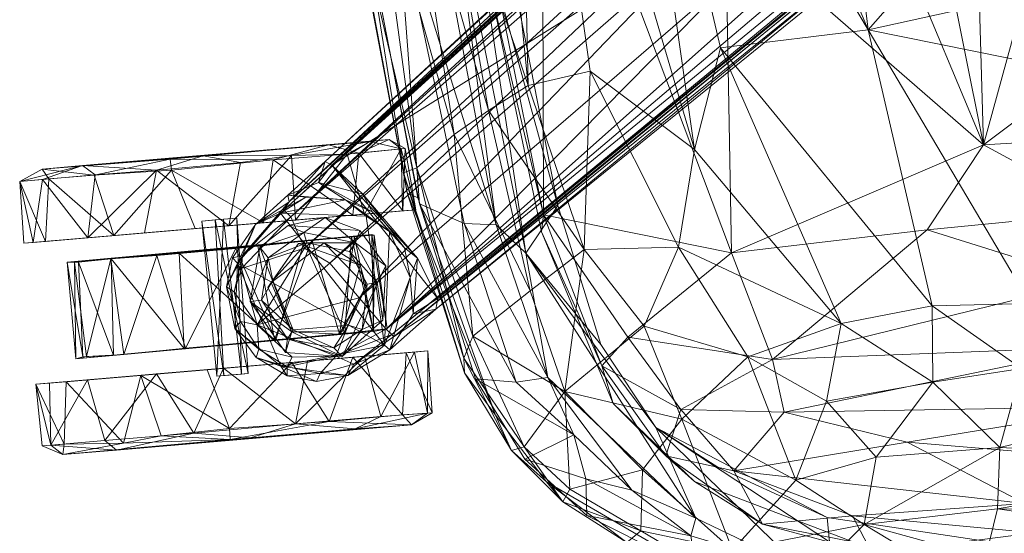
# Model space of a CAD drawing. Header units: inches. Extents: x 66 to 744, y -89 to 88.
# Tile 744 of 1056: x 577.83 to 583.69, y -46.29 to -43.24. Entities that reach past the tile are written whole.
import ezdxf

# ---------------------------------------------------------------- set-up
doc = ezdxf.new("R2010")
doc.units = ezdxf.units.IN
doc.header["$MEASUREMENT"] = 0
for name, color, linetype, true_color in [('CET color Black', 7, 'Continuous', 0x010101), ('CET color Grey2', 7, 'Continuous', 0x060606), ('CET color Grey59', 7, 'Continuous', 0x959796)]:
    doc.layers.add(name, color=color, linetype=linetype, true_color=true_color)
doc.layers.add('CET Default', color=7, linetype='Continuous')

# ---------------------------------------------------------------- blocks, each defined once
blk = doc.blocks.new('*C197')
at = {"layer": 'CET color Black', "linetype": 'Continuous', "lineweight": 0}
mesh = blk.add_polyface(dxfattribs=at)
corners = [(0, 16.6404, 17.1618), (1.463, 9.5211, 17.5684), (0, 9.5134, 17.5584), (2.9201, 16.6409, 17.2034), (2.9214, 8.1911, 17.6706), (4.3812, 8.2081, 17.7214), (6.2672, 16.4021, 17.3468), (6.2517, 8.3402, 17.7946), (7.478, 8.9274, 17.82), (7.818, 15.4632, 17.467), (7.9136, 9.1477, 17.8089), (8.317, 13.7962, 17.6229), (8.6512, 14.8686, 17.7343), (9.1302, 11.9163, 18.0729), (8.7426, 12.92, 17.8068), (8.989, 14.8519, 17.9578), (9.4242, 12.8738, 18.3179), (8.3448, 9.3862, 17.8513), (8.767, 10.9407, 17.902), (1.461, 8.1507, 17.6375), (-0.6147, 8.1456, 17.6306), (9.0389, 7.1859, 18.242), (1.4604, 6.5932, 17.6287), (0, 6.5767, 17.6132), (3.298, 6.7105, 17.6907), (6.1556, 6.9432, 17.8396), (7.4158, 6.4783, 17.9509), (7.8774, 7.1824, 17.8932), (8.2774, 7.0476, 17.9511), (8.6732, 7.0725, 18.0646), (7.891, 6.1004, 17.9923)]
mesh.append_faces([[corners[k] for k in face] for face in [(0, 1, 2, 0), (1, 3, 4, 1), (3, 5, 4, 3), (5, 6, 7, 5), (6, 8, 7, 6), (9, 10, 8, 9), (9, 11, 10, 9), (12, 13, 14, 12), (15, 16, 13, 15), (10, 11, 17, 10), (11, 14, 18, 11), (11, 18, 17, 11), (14, 13, 18, 14), (2, 1, 19, 2), (2, 19, 20, 2), (1, 4, 19, 1), (18, 13, 21, 18), (20, 19, 22, 20), (20, 22, 23, 20), (19, 4, 24, 19), (19, 24, 22, 19), (4, 5, 24, 4), (5, 7, 25, 5), (5, 25, 24, 5), (7, 8, 26, 7), (7, 26, 25, 7), (8, 10, 27, 8), (8, 27, 26, 8), (10, 17, 28, 10), (10, 28, 27, 10), (17, 18, 29, 17), (17, 29, 28, 17), (18, 21, 29, 18), (24, 25, 26, 24), (27, 28, 30, 27)]])
mesh = blk.add_polyface(dxfattribs=at)
corners = [(-10.357, 15.8979, 25.7694), (-10.6125, 15.7514, 25.4937), (-10.4167, 16.1085, 25.7666), (-10.7545, 15.9935, 25.5126), (-10.5479, 16.2412, 25.7504), (-10.4578, 8.1618, 26.2006), (-10.921, 7.8885, 26.182), (-10.3615, 8.5397, 26.1567), (-10.2828, 9.0644, 26.1646), (-10.6541, 9.0257, 26.114), (-10.5702, 9.8602, 26.0838), (-10.2389, 11.5441, 26.0177), (-10.4836, 10.9572, 26.0252), (-10.6593, 10.4224, 26.0226), (-10.2155, 11.6321, 26.0446), (-10.4692, 12.2097, 25.9145), (-10.3497, 12.2167, 25.9551), (-10.7188, 10.9273, 25.9261), (-10.5206, 13.106, 25.7021), (-10.4619, 13.6518, 25.725), (-10.2323, 13.8656, 25.9158), (-10.3825, 14.8969, 25.7388), (-10.4191, 14.2449, 25.7257), (-10.5748, 14.2107, 25.2585), (-10.5929, 13.6191, 25.2618), (-10.5178, 14.877, 25.5443), (-10.5995, 14.5919, 25.2511), (-10.2772, 15.0406, 25.8372), (-10.6209, 15.0208, 25.3204), (-10.5969, 16.2412, 25.9378), (-10.3991, 15.9585, 25.952), (-10.2843, 15.0052, 26.0152), (-10.2271, 13.5341, 25.9362), (-10.2245, 12.6328, 26.121), (-10.2191, 11.3612, 26.0576), (-10.2883, 9.0765, 26.2745), (10.2523, 10.5524, 26.0667), (10.2132, 12.0178, 26.0248), (10.2376, 13.3511, 25.9212), (10.2305, 13.7828, 25.921), (10.2235, 12.3745, 26.1321), (10.2188, 13.1645, 25.9595), (10.2167, 11.5321, 26.0495), (10.2884, 9.0749, 26.2745)]
mesh.append_faces([[corners[k] for k in face] for face in [(0, 1, 2, 0), (2, 3, 4, 2), (5, 6, 7, 5), (5, 7, 8, 5), (7, 9, 10, 7), (8, 7, 11, 8), (7, 10, 12, 7), (7, 12, 11, 7), (10, 13, 12, 10), (8, 11, 14, 8), (12, 13, 15, 12), (11, 12, 16, 11), (12, 15, 16, 12), (15, 17, 18, 15), (15, 18, 19, 15), (14, 11, 20, 14), (11, 16, 21, 11), (11, 21, 20, 11), (16, 15, 22, 16), (16, 22, 21, 16), (15, 19, 22, 15), (18, 23, 19, 18), (18, 24, 23, 18), (19, 25, 22, 19), (19, 23, 25, 19), (23, 26, 25, 23), (20, 21, 27, 20), (22, 25, 21, 22), (25, 26, 28, 25), (27, 21, 0, 27), (21, 25, 1, 21), (21, 1, 0, 21), (4, 29, 30, 4), (4, 30, 2, 4), (2, 30, 0, 2), (0, 30, 31, 0), (0, 31, 27, 0), (27, 31, 32, 27), (32, 31, 33, 32), (32, 33, 34, 32), (34, 33, 35, 34), (34, 35, 8, 34), (36, 37, 38, 36), (37, 39, 38, 37), (40, 41, 42, 40), (40, 42, 43, 40)]])
mesh = blk.add_polyface(dxfattribs=at)
corners = [(9.331, 14.3748, 18.2586), (9.7014, 12.8352, 18.6973), (9.4242, 12.8738, 18.3179), (9.5896, 14.366, 18.629), (9.9142, 12.8, 19.147), (9.7885, 14.3649, 19.0696), (10.0064, 12.7716, 19.4546), (9.1302, 11.9163, 18.0729), (9.4661, 11.2623, 18.3894), (9.7606, 11.2678, 18.7846), (9.9456, 11.1549, 19.1594), (10.0597, 10.7405, 19.5409), (9.7041, 8.3718, 18.808), (9.9857, 8.1837, 19.3651), (9.3563, 7.149, 18.4874), (9.0389, 7.1859, 18.242), (9.8599, 8.1499, 19.0794), (10.0206, 7.9943, 19.5715), (9.5637, 6.5415, 18.7631), (9.742, 6.5856, 19.0093), (9.8814, 6.451, 19.3047), (9.14, 5.8759, 18.4325), (9.8757, 14.3572, 19.3656), (9.9354, 12.7642, 19.5059), (9.9877, 11.1747, 19.5815), (9.9879, 9.5829, 19.6173), (9.9489, 7.9912, 19.6208), (9.8616, 6.3883, 19.5253)]
mesh.append_faces([[corners[k] for k in face] for face in [(0, 1, 2, 0), (3, 4, 1, 3), (5, 6, 4, 5), (7, 2, 8, 7), (2, 1, 9, 2), (2, 9, 8, 2), (1, 4, 10, 1), (1, 10, 9, 1), (4, 6, 11, 4), (4, 11, 10, 4), (8, 9, 12, 8), (10, 11, 13, 10), (7, 8, 14, 7), (7, 14, 15, 7), (8, 12, 14, 8), (12, 9, 16, 12), (9, 10, 16, 9), (10, 13, 16, 10), (13, 11, 17, 13), (14, 12, 18, 14), (12, 16, 19, 12), (12, 19, 18, 12), (16, 13, 20, 16), (16, 20, 19, 16), (13, 17, 20, 13), (15, 14, 21, 15), (14, 18, 21, 14), (22, 23, 6, 22), (6, 23, 24, 6), (6, 24, 11, 6), (11, 24, 25, 11), (11, 25, 26, 11), (11, 26, 17, 11), (17, 27, 20, 17), (17, 26, 27, 17)]])
mesh = blk.add_polyface(dxfattribs=at)
corners = [(0.5366, 11.2159, 4.0693), (2.2629, 8.9898, 3.7713), (2.298, 8.89, 3.7718), (0.3742, 11.3809, 4.0924), (7.2069, 2.6022, 2.8908), (0.5316, 11.129, 4.1161), (7.1814, 2.5634, 2.9435), (7.4036, 2.3304, 3.5453), (0.4599, 11.3565, 5.7389), (0.4515, 11.3853, 5.7962), (7.4486, 2.2938, 3.5873), (3.6675, 7.2452, 4.83), (0.488, 11.4308, 5.8681), (3.7521, 7.225, 4.8545), (3.2049, 8.1771, 5.1178), (0.7957, 11.57, 5.9675), (2.5828, 9.2601, 5.4111), (5.0617, 5.954, 4.5827), (1.1786, 11.6272, 5.9818), (2.9998, 8.9758, 5.3452), (3.0387, 9.2044, 5.3871), (5.984, 5.0042, 4.3351), (3.1578, 9.3251, 5.3825), (1.3675, 11.8263, 5.9857), (6.2112, 5.1743, 4.3239), (3.3093, 9.3948, 5.3451), (8.2066, 2.8424, 3.6419), (1.5745, 12.1689, 5.9313), (1.9955, 11.9032, 5.7589), (8.242, 2.8713, 3.5931), (1.8259, 12.2126, 5.7931), (1.7885, 12.3074, 5.7603), (8.255, 2.8803, 3.5342), (1.8896, 12.3134, 4.1269), (8.1139, 3.1465, 2.9232), (3.4966, 9.8545, 3.77)]
mesh.append_faces([[corners[k] for k in face] for face in [(0, 1, 2, 0), (0, 2, 3, 0), (1, 4, 2, 1), (3, 2, 5, 3), (2, 6, 5, 2), (5, 7, 8, 5), (8, 7, 9, 8), (9, 10, 11, 9), (9, 11, 12, 9), (12, 11, 13, 12), (12, 13, 14, 12), (12, 14, 15, 12), (15, 14, 16, 15), (14, 17, 16, 14), (15, 16, 18, 15), (16, 19, 18, 16), (16, 17, 19, 16), (18, 19, 20, 18), (19, 21, 20, 19), (18, 20, 22, 18), (18, 22, 23, 18), (20, 24, 22, 20), (23, 22, 25, 23), (22, 24, 25, 22), (25, 26, 27, 25), (27, 26, 28, 27), (28, 26, 29, 28), (28, 29, 30, 28), (30, 29, 31, 30), (31, 29, 32, 31), (31, 32, 33, 31), (33, 34, 35, 33), (0, 35, 1, 0), (1, 35, 4, 1)]])
mesh = blk.add_polyface(dxfattribs=at)
corners = [(7.2069, 2.6022, 2.8908), (7.1814, 2.5634, 2.9435), (2.298, 8.89, 3.7718), (0.5316, 11.129, 4.1161), (7.4036, 2.3304, 3.5453), (7.4486, 2.2938, 3.5873), (0.4515, 11.3853, 5.7962), (3.6675, 7.2452, 4.83), (7.493, 2.332, 3.6465), (3.7521, 7.225, 4.8545), (3.2049, 8.1771, 5.1178), (7.6854, 2.3971, 3.6889), (5.0617, 5.954, 4.5827), (5.984, 5.0042, 4.3351), (2.9998, 8.9758, 5.3452), (7.7864, 2.5414, 3.7258), (3.0387, 9.2044, 5.3871), (6.2112, 5.1743, 4.3239), (8.008, 2.6972, 3.7097), (3.3093, 9.3948, 5.3451), (8.2066, 2.8424, 3.6419), (8.255, 2.8803, 3.5342), (8.1139, 3.1465, 2.9232), (1.8896, 12.3134, 4.1269), (8.0512, 3.1641, 2.885), (3.4966, 9.8545, 3.77), (7.8016, 3.0639, 2.8644), (8.1299, 3.0102, 2.783), (7.913, 3.0097, 2.5977), (7.3949, 2.7709, 2.8652), (7.7342, 2.9913, 2.7543), (7.5047, 2.8177, 2.7411), (7.6292, 2.9107, 2.572), (8.3316, 2.8518, 2.5893), (7.5257, 2.7807, 2.5465), (8.3003, 2.8243, 2.5438)]
mesh.append_faces([[corners[k] for k in face] for face in [(0, 1, 2, 0), (3, 1, 4, 3), (4, 5, 6, 4), (7, 5, 8, 7), (7, 8, 9, 7), (9, 8, 10, 9), (10, 8, 11, 10), (10, 11, 12, 10), (12, 13, 14, 12), (12, 11, 15, 12), (12, 15, 13, 12), (16, 13, 17, 16), (13, 15, 18, 13), (13, 18, 17, 13), (19, 17, 20, 19), (17, 18, 20, 17), (21, 22, 23, 21), (22, 24, 25, 22), (0, 25, 24, 0), (0, 24, 26, 0), (26, 24, 27, 26), (26, 27, 28, 26), (29, 26, 30, 29), (29, 30, 31, 29), (26, 28, 30, 26), (31, 30, 32, 31), (30, 28, 32, 30), (28, 27, 33, 28), (21, 33, 22, 21), (24, 22, 27, 24), (27, 22, 33, 27), (34, 32, 35, 34), (32, 28, 35, 32), (35, 28, 33, 35)]])
mesh = blk.add_polyface(dxfattribs=at)
corners = [(7.4158, 6.4783, 17.9509), (7.8774, 7.1824, 17.8932), (7.891, 6.1004, 17.9923), (8.2774, 7.0476, 17.9511), (8.6732, 7.0725, 18.0646), (8.5811, 5.1181, 18.2342), (9.0389, 7.1859, 18.242), (8.8995, 5.1614, 18.3655), (9.14, 5.8759, 18.4325), (9.5637, 6.5415, 18.7631), (9.742, 6.5856, 19.0093), (9.5488, 5.5143, 18.8996), (9.8814, 6.451, 19.3047), (9.7824, 5.6108, 19.2759), (9.2219, 4.8319, 18.6305), (9.5534, 4.9754, 19.0343), (7.9286, 4.9288, 18.1044), (9.0995, 4.437, 18.5962), (8.8317, 4.5494, 18.343), (8.3758, 4.2708, 18.199), (8.5334, 4.1019, 18.3023), (8.7617, 4.1505, 18.4933), (7.6083, 3.8325, 18.1174), (9.8616, 6.3883, 19.5253), (9.7044, 5.5035, 19.3226), (9.2654, 4.5947, 18.8573), (7.7083, 3.8128, 18.2188)]
mesh.append_faces([[corners[k] for k in face] for face in [(0, 1, 2, 0), (3, 4, 5, 3), (4, 6, 7, 4), (4, 7, 5, 4), (6, 8, 7, 6), (9, 10, 11, 9), (10, 12, 13, 10), (10, 13, 11, 10), (3, 5, 2, 3), (8, 9, 14, 8), (9, 11, 14, 9), (11, 13, 15, 11), (8, 14, 7, 8), (0, 2, 16, 0), (11, 15, 14, 11), (14, 15, 17, 14), (2, 5, 16, 2), (5, 7, 18, 5), (7, 14, 18, 7), (14, 17, 18, 14), (5, 19, 16, 5), (5, 18, 19, 5), (18, 20, 19, 18), (18, 17, 20, 18), (17, 21, 20, 17), (16, 19, 22, 16), (19, 20, 22, 19), (12, 23, 13, 12), (23, 24, 13, 23), (13, 24, 15, 13), (15, 24, 25, 15), (15, 25, 17, 15), (17, 25, 21, 17), (20, 21, 26, 20), (20, 26, 22, 20)]])
mesh = blk.add_polyface(dxfattribs=at)
corners = [(0, 6.5767, 17.6132), (1.4604, 6.5932, 17.6287), (1.4646, 5.9224, 17.5829), (0, 5.9177, 17.5635), (3.298, 6.7105, 17.6907), (2.9283, 5.9321, 17.6417), (4.3864, 6.1341, 17.7311), (7.4158, 6.4783, 17.9509), (4.4006, 5.509, 17.757), (5.9518, 5.0612, 17.916), (2.9473, 4.7078, 17.7223), (1.4778, 4.3693, 17.6785), (7.9286, 4.9288, 18.1044), (0, 4.0863, 17.671), (4.8491, 4.0593, 17.8787), (4.2321, 3.6086, 17.8281), (7.6083, 3.8325, 18.1174), (6.2546, 3.6779, 17.96), (1.8117, 3.4957, 17.7337), (-0.8983, 3.4844, 17.7163), (7.7083, 3.8128, 18.2188), (6.2527, 3.6333, 18.0374), (3.8479, 3.514, 17.8888), (1.4925, 3.4571, 17.801), (0, 3.4451, 17.7839)]
mesh.append_faces([[corners[k] for k in face] for face in [(0, 1, 2, 0), (0, 2, 3, 0), (1, 4, 5, 1), (1, 5, 2, 1), (4, 6, 5, 4), (4, 7, 6, 4), (5, 6, 8, 5), (6, 7, 8, 6), (8, 7, 9, 8), (2, 5, 10, 2), (5, 8, 10, 5), (3, 2, 11, 3), (2, 10, 11, 2), (9, 7, 12, 9), (3, 11, 13, 3), (8, 9, 14, 8), (10, 8, 14, 10), (9, 12, 14, 9), (11, 10, 15, 11), (10, 14, 15, 10), (14, 12, 16, 14), (14, 17, 15, 14), (14, 16, 17, 14), (13, 11, 18, 13), (13, 18, 19, 13), (11, 15, 18, 11), (16, 20, 21, 16), (16, 21, 17, 16), (17, 21, 22, 17), (17, 22, 15, 17), (15, 22, 23, 15), (15, 23, 18, 15), (18, 23, 24, 18), (18, 24, 19, 18)]])
mesh = blk.add_polyface(dxfattribs=at)
corners = [(7.2069, 2.6022, 2.8908), (7.8016, 3.0639, 2.8644), (7.3949, 2.7709, 2.8652), (7.3032, 2.5147, 2.8524), (7.3624, 2.3255, 2.8046), (7.4197, 2.6662, 2.581), (7.5047, 2.8177, 2.7411), (7.383, 2.4315, 2.5786), (7.6854, 2.3971, 3.6889), (8.1153, 2.0783, 3.5377), (7.7864, 2.5414, 3.7258), (7.7737, 2.014, 3.5245), (7.493, 2.332, 3.6465), (7.9094, 1.9587, 3.4446), (7.697, 2.0265, 3.4696), (7.4486, 2.2938, 3.5873), (7.4036, 2.3304, 3.5453), (7.8753, 1.9161, 2.5892), (7.7054, 1.9652, 2.602), (7.5192, 2.1186, 2.5931), (7.1814, 2.5634, 2.9435), (8.1264, 1.9446, 2.5902), (7.7403, 1.9921, 2.5492), (7.4653, 2.2728, 2.5435), (7.5257, 2.7807, 2.5465), (7.6292, 2.9107, 2.572), (8.3003, 2.8243, 2.5438)]
mesh.append_faces([[corners[k] for k in face] for face in [(0, 1, 2, 0), (3, 0, 2, 3), (4, 3, 5, 4), (3, 2, 6, 3), (3, 6, 5, 3), (4, 5, 7, 4), (8, 9, 10, 8), (9, 8, 11, 9), (8, 12, 11, 8), (9, 11, 13, 9), (11, 12, 14, 11), (12, 15, 14, 12), (13, 11, 14, 13), (14, 15, 16, 14), (13, 14, 17, 13), (14, 18, 17, 14), (14, 19, 18, 14), (14, 16, 19, 14), (16, 4, 19, 16), (16, 20, 4, 16), (20, 0, 3, 20), (20, 3, 4, 20), (21, 17, 22, 21), (17, 18, 22, 17), (22, 18, 19, 22), (22, 19, 23, 22), (23, 19, 7, 23), (19, 4, 7, 19), (23, 5, 24, 23), (23, 7, 5, 23), (5, 25, 24, 5), (5, 6, 25, 5), (23, 24, 26, 23), (26, 22, 23, 26)]])
mesh = blk.add_polyface(dxfattribs=at)
corners = [(8.1153, 2.0783, 3.5377), (8.3262, 2.2698, 3.5399), (8.3411, 2.5283, 3.58), (8.008, 2.6972, 3.7097), (7.7864, 2.5414, 3.7258), (8.2066, 2.8424, 3.6419), (8.242, 2.8713, 3.5931), (8.381, 2.2353, 3.4485), (8.2604, 2.0756, 3.4285), (8.0887, 1.9809, 3.4319), (7.9094, 1.9587, 3.4446), (8.399, 2.6322, 3.4832), (8.4367, 2.4269, 3.4479), (8.255, 2.8803, 3.5342), (8.3316, 2.8518, 2.5893), (8.4613, 2.5907, 2.5838), (8.4819, 2.4016, 2.5946), (8.4342, 2.23, 2.5898), (8.3091, 2.0567, 2.5887), (8.1264, 1.9446, 2.5902), (7.8753, 1.9161, 2.5892), (8.3003, 2.8243, 2.5438), (8.3724, 2.1969, 2.5487), (7.7403, 1.9921, 2.5492)]
mesh.append_faces([[corners[k] for k in face] for face in [(0, 1, 2, 0), (0, 2, 3, 0), (0, 3, 4, 0), (2, 5, 3, 2), (5, 2, 6, 5), (2, 1, 7, 2), (1, 8, 7, 1), (1, 0, 8, 1), (0, 9, 8, 0), (0, 10, 9, 0), (6, 2, 11, 6), (2, 12, 11, 2), (2, 7, 12, 2), (6, 11, 13, 6), (13, 11, 14, 13), (11, 15, 14, 11), (11, 12, 15, 11), (12, 16, 15, 12), (12, 7, 17, 12), (12, 17, 16, 12), (7, 8, 18, 7), (7, 18, 17, 7), (8, 9, 19, 8), (8, 19, 18, 8), (9, 10, 20, 9), (9, 20, 19, 9), (21, 14, 15, 21), (21, 15, 22, 21), (15, 16, 22, 15), (16, 17, 22, 16), (22, 17, 18, 22), (22, 18, 19, 22), (22, 19, 23, 22), (21, 22, 23, 21)]])
at = {"layer": 'CET color Grey2', "linetype": 'Continuous', "lineweight": 0}
mesh = blk.add_polyface(dxfattribs=at)
corners = [(12.4183, 15.9582, 1.7165), (12.0491, 16.0096, 1.795), (12.0491, 15.8351, 1.3303), (12.4183, 15.8301, 1.1258), (11.9876, 15.9742, 1.4944), (12.0491, 15.8651, 0.9172), (12.4183, 15.911, 0.7261), (11.9876, 16.2153, 0.4497), (12.0491, 16.1485, 0.3853), (12.4183, 16.211, 0.3151), (13.2608, 16.1383, 0.3875), (13.6299, 16.2088, 0.3253), (13.6299, 15.8873, 0.8351), (13.2608, 15.911, 0.7261), (13.2608, 15.8297, 1.2284), (13.6915, 16.2736, 0.3917), (13.6915, 15.9532, 1.4149), (13.6299, 15.8351, 1.3303), (13.6299, 15.9674, 1.7211), (13.2608, 16.0091, 1.8056), (13.6537, 16.32, 2.1105), (12.5519, 16.076, 1.1552), (13.1307, 16.0798, 1.1535), (13.1213, 16.1211, 1.5136), (7.5142, 2.998, 0.728), (7.1451, 3.0214, 0.837), (7.5142, 3.0783, 1.2305), (7.0855, 2.8413, 0.5719), (7.0835, 2.9542, 1.4174), (7.1451, 3.0444, 1.4393), (7.5142, 2.9995, 1.6306), (7.1483, 2.7689, 1.9696), (8.3567, 2.9484, 1.7196), (8.7226, 2.8952, 1.8039), (8.7259, 3.0728, 1.3324), (8.3567, 3.0782, 1.1278), (8.787, 2.9431, 1.6077), (8.7259, 3.0436, 0.9191), (8.3567, 2.998, 0.728), (8.7815, 2.607, 0.3267), (8.7226, 2.7663, 0.3898)]
mesh.append_faces([[corners[k] for k in face] for face in [(0, 1, 2, 0), (0, 2, 3, 0), (1, 4, 2, 1), (3, 2, 5, 3), (2, 4, 5, 2), (3, 5, 6, 3), (5, 4, 7, 5), (6, 5, 8, 6), (6, 8, 9, 6), (5, 7, 8, 5), (10, 11, 12, 10), (10, 12, 13, 10), (13, 12, 14, 13), (12, 15, 16, 12), (14, 12, 17, 14), (12, 16, 17, 12), (14, 17, 18, 14), (14, 18, 19, 14), (17, 16, 18, 17), (19, 18, 20, 19), (18, 16, 20, 18), (21, 22, 23, 21), (24, 25, 26, 24), (25, 27, 28, 25), (26, 25, 29, 26), (25, 28, 29, 25), (26, 29, 30, 26), (30, 29, 31, 30), (29, 28, 31, 29), (32, 33, 34, 32), (32, 34, 35, 32), (33, 36, 34, 33), (35, 34, 37, 35), (34, 36, 37, 34), (35, 37, 38, 35), (37, 36, 39, 37), (38, 37, 40, 38)]])
mesh = blk.add_polyface(dxfattribs=at)
corners = [(10.2378, 12.847, 19.955), (10.2905, 10.812, 20.0455), (10.2849, 10.7782, 20.0538), (10.2531, 7.8565, 20.1242), (5.6009, 2.9015, 18.558), (3.7371, 2.8172, 18.4095), (3.7359, 2.8196, 18.4182), (1.8695, 2.7582, 18.3071), (1.8691, 2.7606, 18.3159), (-0.0003, 2.7306, 18.2631), (0, 2.7331, 18.2719), (-1.8701, 2.7583, 18.3072), (-1.8691, 2.7606, 18.3159), (-3.7368, 2.8185, 18.4138), (-10.2532, 7.8564, 20.1243), (-10.2906, 10.6122, 20.0521), (-10.2849, 10.6976, 20.0564), (-10.2376, 12.8469, 19.9549)]
mesh.append_faces([[corners[k] for k in face] for face in [(0, 2, 1, 0), (1, 2, 3, 1), (4, 6, 5, 4), (5, 6, 8, 5), (5, 8, 7, 5), (7, 8, 10, 7), (7, 10, 9, 7), (9, 10, 12, 9), (9, 12, 11, 9), (11, 12, 13, 11), (14, 16, 15, 14), (15, 16, 17, 15)]])
mesh = blk.add_polyface(dxfattribs=at)
corners = [(7.5142, 1.2732, 2.1673), (7.1545, 1.6489, 2.3228), (7.1451, 1.1868, 2.1105), (7.0894, 1.6464, 2.267), (7.1451, 0.9159, 1.795), (7.5142, 0.8645, 1.7165), (7.0835, 0.8805, 1.4944), (7.145, 0.7418, 1.2197), (7.5142, 0.7357, 1.331), (7.5142, 0.7904, 0.8251), (7.1451, 0.8781, 0.6326), (7.0835, 1.1216, 0.4497), (7.5142, 1.1173, 0.3151), (7.1451, 1.1935, 0.2472), (7.1483, 1.5599, 0.066), (7.5142, 1.4569, 0.0892), (7.5142, 1.9595, 0.0101), (7.0864, 1.844, 0.0659), (7.5142, 1.7582, 2.3533), (7.6536, 1.5183, 0.3247), (8.2235, 1.2713, 0.5055), (7.6509, 1.2442, 0.5248), (7.6536, 1.027, 0.8495), (7.6478, 0.9824, 1.1552), (8.2172, 1.0498, 0.7944), (8.2266, 0.9861, 1.1535), (7.6536, 1.0496, 1.5675), (7.6502, 1.2453, 1.8359), (8.2172, 1.0274, 1.5136), (8.2241, 1.2102, 1.7975), (8.2187, 1.6332, 2.074), (7.6522, 1.651, 2.0783), (7.5142, 2.998, 0.728), (7.5142, 3.0783, 1.2305), (7.5142, 2.7015, 2.0431), (7.5142, 2.1664, 2.3241)]
mesh.append_faces([[corners[k] for k in face] for face in [(0, 1, 2, 0), (1, 3, 2, 1), (0, 2, 4, 0), (0, 4, 5, 0), (2, 3, 6, 2), (2, 6, 4, 2), (5, 4, 7, 5), (5, 7, 8, 5), (4, 6, 7, 4), (8, 7, 9, 8), (9, 7, 10, 9), (7, 6, 11, 7), (7, 11, 10, 7), (9, 10, 12, 9), (12, 10, 13, 12), (10, 11, 13, 10), (12, 13, 14, 12), (12, 14, 15, 12), (13, 11, 14, 13), (15, 14, 16, 15), (14, 11, 17, 14), (18, 1, 0, 18), (19, 20, 21, 19), (21, 22, 23, 21), (21, 24, 22, 21), (22, 25, 23, 22), (23, 26, 27, 23), (23, 28, 26, 23), (26, 29, 27, 26), (27, 30, 31, 27), (12, 15, 32, 12), (9, 12, 33, 9), (5, 8, 34, 5), (5, 34, 35, 5), (8, 9, 34, 8), (0, 5, 35, 0), (0, 35, 18, 0)]])
mesh = blk.add_polyface(dxfattribs=at)
corners = [(7.5142, 1.9595, 0.0101), (7.1483, 1.5599, 0.066), (7.1451, 2.0614, 0.0159), (7.0864, 1.844, 0.0659), (7.1281, 2.3682, 0.1167), (7.5142, 2.3595, 0.09), (7.5142, 2.1664, 2.3241), (7.1451, 2.2556, 2.294), (7.1545, 1.6489, 2.3228), (7.5142, 1.7582, 2.3533), (7.0894, 1.6464, 2.267), (7.084, 2.5919, 2.0681), (7.6522, 1.651, 2.0783), (8.2141, 2.1737, 2.0768), (7.6486, 2.1216, 2.0929), (7.6394, 2.4456, 1.9382), (7.6441, 2.3997, 0.3888), (8.2165, 2.1819, 0.2883), (7.6524, 1.9895, 0.2501), (7.6536, 1.5183, 0.3247), (7.6509, 1.2442, 0.5248), (8.2181, 1.6413, 0.2854), (7.6542, 2.3641, 2.3878), (7.9004, 2.1609, 2.3878), (7.8723, 2.1826, 2.5245), (7.5912, 2.4027, 1.7349), (7.7243, 2.1771, 1.7349), (7.6572, 2.1338, 2.3766), (7.5427, 2.3125, 2.3773), (7.9711, 2.1174, 1.7349), (7.9735, 2.0478, 2.3773), (7.6552, 2.4146, 1.0938), (7.8607, 2.1938, 1.0938), (7.6408, 2.6815, 0.6775), (7.6478, 0.9824, 1.1552), (7.6376, 2.8045, 1.384), (7.6502, 1.2453, 1.8359), (7.0835, 0.8805, 1.4944), (7.0835, 2.9542, 1.4174), (7.0835, 1.1216, 0.4497), (7.0855, 2.8413, 0.5719), (7.5142, 2.7712, 0.389), (7.5142, 1.4569, 0.0892), (7.5142, 2.998, 0.728), (7.5142, 1.1173, 0.3151), (7.5142, 3.0783, 1.2305), (7.5142, 0.7904, 0.8251), (7.5142, 2.9995, 1.6306), (7.5142, 2.7015, 2.0431)]
mesh.append_faces([[corners[k] for k in face] for face in [(0, 1, 2, 0), (1, 3, 2, 1), (0, 2, 4, 0), (0, 4, 5, 0), (2, 3, 4, 2), (6, 7, 8, 6), (6, 8, 9, 6), (7, 10, 8, 7), (7, 11, 10, 7), (12, 13, 14, 12), (14, 13, 15, 14), (16, 17, 18, 16), (18, 19, 20, 18), (18, 21, 19, 18), (22, 23, 24, 22), (25, 26, 27, 25), (25, 27, 28, 25), (26, 29, 30, 26), (26, 30, 27, 26), (31, 32, 26, 31), (32, 29, 26, 32), (16, 18, 20, 16), (33, 16, 20, 33), (33, 20, 34, 33), (35, 34, 36, 35), (15, 35, 36, 15), (14, 15, 36, 14), (14, 36, 12, 14), (10, 11, 37, 10), (11, 38, 37, 11), (38, 39, 37, 38), (40, 3, 39, 40), (0, 5, 41, 0), (42, 0, 41, 42), (42, 41, 43, 42), (44, 43, 45, 44), (46, 45, 47, 46), (46, 47, 48, 46)]])
mesh = blk.add_polyface(dxfattribs=at)
corners = [(8.4, 1.9597, 1.2745), (8.4, 2.0005, 1.128), (7.4727, 2.0114, 1.155), (7.4727, 1.9327, 1.2856), (8.4, 1.8551, 1.0873), (7.4727, 1.8822, 1.0767), (8.4, 1.8135, 1.2338), (7.4727, 1.8032, 1.2066), (8.7259, 1.4518, 2.2646), (8.782, 1.8592, 2.2956), (8.7164, 1.8626, 2.3517), (8.3567, 1.7582, 2.3533), (8.3567, 2.2654, 2.2972), (8.7258, 2.4564, 2.2098), (8.3567, 2.3595, 0.09), (8.7226, 2.2565, 0.0666), (8.3567, 1.8569, 0.01), (8.7815, 2.607, 0.3267), (8.783, 1.9813, 0.0633), (8.7258, 1.6481, 0.0441), (8.3567, 1.4569, 0.0892), (7.6522, 1.651, 2.0783), (8.2187, 1.6332, 2.074), (8.2141, 2.1737, 2.0768), (7.6524, 1.9895, 0.2501), (8.2165, 2.1819, 0.2883), (8.2181, 1.6413, 0.2854), (7.9004, 2.1609, 2.3878), (8.1754, 2.2803, 2.4235), (7.8723, 2.1826, 2.5245), (8.2151, 2.2512, 1.7349), (8.2943, 2.2333, 2.3764), (7.9735, 2.0478, 2.3773), (7.9711, 2.1174, 1.7349), (7.6572, 2.1338, 2.3766), (8.1646, 2.2895, 1.0938), (7.8607, 2.1938, 1.0938), (8.7874, 1.1799, 0.3917), (8.787, 2.9431, 1.6077), (8.3567, 0.9154, 1.8056), (8.3567, 2.6292, 2.1159), (8.3567, 0.736, 1.2284), (8.3567, 2.9484, 1.7196), (8.3567, 0.8173, 0.7261), (8.3567, 1.0446, 0.3875), (8.3567, 3.0782, 1.1278), (8.2235, 1.2713, 0.5055), (8.2146, 2.7644, 0.8357), (8.2266, 0.9861, 1.1535), (8.2134, 2.5615, 1.8348), (8.2241, 1.2102, 1.7975)]
mesh.append_faces([[corners[k] for k in face] for face in [(0, 1, 2, 0), (0, 2, 3, 0), (1, 4, 5, 1), (1, 5, 2, 1), (4, 6, 7, 4), (4, 7, 5, 4), (6, 0, 3, 6), (6, 3, 7, 6), (8, 9, 10, 8), (11, 10, 12, 11), (12, 10, 13, 12), (10, 9, 13, 10), (14, 15, 16, 14), (15, 17, 18, 15), (16, 15, 19, 16), (15, 18, 19, 15), (16, 19, 20, 16), (21, 22, 23, 21), (24, 25, 26, 24), (27, 28, 29, 27), (30, 31, 32, 30), (33, 30, 32, 33), (32, 31, 28, 32), (32, 28, 34, 32), (35, 30, 33, 35), (36, 35, 33, 36), (37, 17, 38, 37), (37, 18, 17, 37), (11, 12, 39, 11), (12, 40, 41, 12), (40, 42, 41, 40), (42, 43, 41, 42), (42, 44, 43, 42), (45, 20, 44, 45), (46, 25, 47, 46), (48, 47, 49, 48), (22, 50, 49, 22), (22, 49, 23, 22)]])
mesh = blk.add_polyface(dxfattribs=at)
corners = [(8.3567, 2.2654, 2.2972), (8.7258, 2.4564, 2.2098), (8.3567, 2.6292, 2.1159), (8.782, 1.8592, 2.2956), (8.787, 2.9431, 1.6077), (8.7226, 2.8952, 1.8039), (8.3567, 2.9484, 1.7196), (8.3567, 2.998, 0.728), (8.7226, 2.7663, 0.3898), (8.3567, 2.6986, 0.3164), (8.7259, 3.0436, 0.9191), (8.7815, 2.607, 0.3267), (8.7226, 2.2565, 0.0666), (8.3567, 2.3595, 0.09), (7.6394, 2.4456, 1.9382), (8.2141, 2.1737, 2.0768), (8.2134, 2.5615, 1.8348), (7.6439, 2.6999, 1.6775), (8.207, 2.7651, 1.5679), (8.2064, 2.8479, 1.2105), (8.2146, 2.7644, 0.8357), (7.6434, 2.8178, 0.9689), (7.6441, 2.3997, 0.3888), (8.2101, 2.5936, 0.5374), (8.2165, 2.1819, 0.2883), (8.1944, 2.5824, 2.3878), (8.2122, 2.5595, 2.5294), (8.1754, 2.2803, 2.4235), (7.942, 2.7453, 2.53), (7.8144, 2.7196, 2.3878), (8.2151, 2.2512, 1.7349), (8.2908, 2.5208, 1.7349), (8.3462, 2.5666, 2.3764), (8.2943, 2.2333, 2.3764), (8.1974, 2.6982, 1.7349), (8.1511, 2.8258, 2.3764), (7.9254, 2.8118, 1.7349), (7.8301, 2.8714, 2.3764), (8.1646, 2.2895, 1.0938), (8.1644, 2.6209, 1.0938), (7.9307, 2.7512, 1.0938), (8.3567, 3.0782, 1.1278), (8.3567, 1.0446, 0.3875), (8.3567, 1.4569, 0.0892), (8.3567, 1.8569, 0.01)]
mesh.append_faces([[corners[k] for k in face] for face in [(0, 1, 2, 0), (1, 3, 4, 1), (2, 1, 5, 2), (2, 5, 6, 2), (1, 4, 5, 1), (7, 8, 9, 7), (10, 11, 8, 10), (9, 8, 12, 9), (9, 12, 13, 9), (8, 11, 12, 8), (14, 15, 16, 14), (17, 16, 18, 17), (18, 16, 19, 18), (19, 16, 20, 19), (21, 19, 20, 21), (22, 23, 24, 22), (23, 20, 24, 23), (25, 26, 27, 25), (25, 28, 26, 25), (25, 29, 28, 25), (30, 31, 32, 30), (30, 32, 33, 30), (31, 34, 32, 31), (34, 35, 32, 34), (34, 36, 35, 34), (36, 37, 35, 36), (33, 32, 27, 33), (35, 37, 32, 35), (38, 39, 31, 38), (38, 31, 30, 38), (39, 34, 31, 39), (39, 40, 34, 39), (40, 36, 34, 40), (6, 41, 42, 6), (41, 7, 43, 41), (7, 9, 44, 7), (7, 44, 43, 7), (9, 13, 44, 9)]])
mesh = blk.add_polyface(dxfattribs=at)
corners = [(7.5142, 2.3595, 0.09), (7.1281, 2.3682, 0.1167), (7.1483, 2.6979, 0.3214), (7.5142, 2.7712, 0.389), (7.0855, 2.8413, 0.5719), (7.1451, 3.0214, 0.837), (7.5142, 2.998, 0.728), (7.5142, 2.9995, 1.6306), (7.1483, 2.7689, 1.9696), (7.5142, 2.7015, 2.0431), (7.0835, 2.9542, 1.4174), (7.084, 2.5919, 2.0681), (7.1451, 2.2556, 2.294), (7.5142, 2.1664, 2.3241), (7.6394, 2.4456, 1.9382), (7.6439, 2.6999, 1.6775), (7.6376, 2.8045, 1.384), (8.2134, 2.5615, 1.8348), (8.207, 2.7651, 1.5679), (8.2064, 2.8479, 1.2105), (7.6434, 2.8178, 0.9689), (7.6408, 2.6815, 0.6775), (8.2146, 2.7644, 0.8357), (8.2101, 2.5936, 0.5374), (7.6441, 2.3997, 0.3888), (7.8144, 2.7196, 2.3878), (7.6639, 2.5181, 2.5304), (7.942, 2.7453, 2.53), (7.6542, 2.3641, 2.3878), (7.8723, 2.1826, 2.5245), (7.9254, 2.8118, 1.7349), (7.6802, 2.7021, 1.7349), (7.8301, 2.8714, 2.3764), (7.6082, 2.7356, 2.377), (7.5912, 2.4027, 1.7349), (7.5131, 2.5356, 2.3766), (7.5427, 2.3125, 2.3773), (7.9307, 2.7512, 1.0938), (7.7267, 2.663, 1.0938), (7.6552, 2.4146, 1.0938), (7.7243, 2.1771, 1.7349), (7.6478, 0.9824, 1.1552), (7.0835, 1.1216, 0.4497), (7.0864, 1.844, 0.0659)]
mesh.append_faces([[corners[k] for k in face] for face in [(0, 1, 2, 0), (0, 2, 3, 0), (2, 1, 4, 2), (3, 2, 5, 3), (3, 5, 6, 3), (2, 4, 5, 2), (7, 8, 9, 7), (8, 10, 11, 8), (9, 8, 12, 9), (9, 12, 13, 9), (8, 11, 12, 8), (14, 15, 16, 14), (14, 17, 15, 14), (15, 18, 16, 15), (16, 18, 19, 16), (16, 20, 21, 16), (16, 19, 20, 16), (20, 22, 21, 20), (21, 22, 23, 21), (21, 23, 24, 21), (25, 26, 27, 25), (25, 28, 26, 25), (28, 29, 26, 28), (30, 31, 32, 30), (31, 33, 32, 31), (31, 34, 35, 31), (31, 35, 33, 31), (34, 36, 35, 34), (35, 36, 33, 35), (37, 38, 30, 37), (38, 31, 30, 38), (38, 39, 31, 38), (39, 34, 31, 39), (39, 40, 34, 39), (16, 21, 41, 16), (10, 4, 42, 10), (4, 1, 43, 4)]])
mesh = blk.add_polyface(dxfattribs=at)
corners = [(8.3567, 1.362, 2.2189), (8.7259, 1.4518, 2.2646), (8.7164, 1.8626, 2.3517), (8.3567, 1.7582, 2.3533), (8.7496, 1.2264, 2.1105), (8.782, 1.8592, 2.2956), (8.7258, 1.6481, 0.0441), (8.783, 1.9813, 0.0633), (8.7874, 1.1799, 0.3917), (8.3567, 1.4569, 0.0892), (8.7258, 1.1151, 0.3253), (8.3567, 1.0446, 0.3875), (8.7259, 0.7936, 0.8351), (8.3567, 0.8173, 0.7261), (8.3567, 0.736, 1.2284), (8.7874, 0.8595, 1.4149), (8.7259, 0.7414, 1.3303), (8.7258, 0.8737, 1.7211), (8.3567, 0.9154, 1.8056), (7.6536, 1.5183, 0.3247), (8.2181, 1.6413, 0.2854), (8.2235, 1.2713, 0.5055), (7.6509, 1.2442, 0.5248), (8.2172, 1.0498, 0.7944), (8.2266, 0.9861, 1.1535), (7.6536, 1.027, 0.8495), (7.6478, 0.9824, 1.1552), (8.2172, 1.0274, 1.5136), (8.2241, 1.2102, 1.7975), (7.6536, 1.0496, 1.5675), (7.6502, 1.2453, 1.8359), (8.2187, 1.6332, 2.074), (8.787, 2.9431, 1.6077), (8.3567, 2.2654, 2.2972), (8.2165, 2.1819, 0.2883), (8.2146, 2.7644, 0.8357), (8.2134, 2.5615, 1.8348)]
mesh.append_faces([[corners[k] for k in face] for face in [(0, 1, 2, 0), (0, 2, 3, 0), (1, 4, 5, 1), (6, 7, 8, 6), (9, 6, 10, 9), (9, 10, 11, 9), (6, 8, 10, 6), (11, 10, 12, 11), (11, 12, 13, 11), (10, 8, 12, 10), (13, 12, 14, 13), (12, 8, 15, 12), (14, 12, 16, 14), (12, 15, 16, 12), (14, 16, 17, 14), (14, 17, 18, 14), (16, 15, 17, 16), (18, 17, 4, 18), (18, 4, 0, 18), (17, 15, 4, 17), (0, 4, 1, 0), (19, 20, 21, 19), (22, 21, 23, 22), (23, 21, 24, 23), (25, 23, 24, 25), (26, 24, 27, 26), (27, 24, 28, 27), (29, 27, 28, 29), (30, 28, 31, 30), (4, 15, 5, 4), (15, 32, 5, 15), (15, 8, 32, 15), (3, 18, 0, 3), (33, 14, 18, 33), (21, 20, 34, 21), (24, 21, 35, 24), (28, 24, 36, 28)]])
at = {"layer": 'CET color Grey59', "linetype": 'Continuous', "lineweight": 0}
mesh = blk.add_polyface(dxfattribs=at)
corners = [(10.286, 9.5192, 20.0961), (10.1853, 10.4435, 20.3682), (10.1481, 7.8778, 20.4333), (10.2503, 7.8562, 20.1284), (9.942, 7.9297, 20.7036), (9.9894, 9.5577, 20.6766), (9.7094, 9.5779, 20.93), (9.7191, 7.9715, 20.9043), (9.4355, 8.0164, 21.0674), (9.3786, 9.5951, 21.1102), (8.9632, 8.0865, 21.2283), (8.8811, 9.6178, 21.2492), (8.4751, 8.1456, 21.2642), (8.4839, 9.6306, 21.2562), (10.1283, 6.1734, 20.2553), (10.1681, 6.181, 20.0575), (10.0359, 6.168, 20.4177), (9.8665, 6.282, 20.6292), (9.5808, 6.3779, 20.8562), (9.219, 6.4217, 21.0338), (8.7611, 6.5916, 21.1688), (8.3797, 6.6745, 21.1895), (10.1744, 6.1913, 20.0491), (10.2104, 8.6263, 19.7425), (10.2559, 7.857, 20.1194), (10.0438, 6.193, 19.5608), (10.0416, 7.949, 19.6615), (9.8908, 6.3277, 19.5401), (9.8853, 7.9745, 19.5252), (10.2903, 10.6833, 19.9905), (10.154, 11.1186, 19.6308), (10.0728, 10.1639, 19.6471), (9.9874, 10.541, 19.5932), (9.9219, 9.5895, 19.5178)]
mesh.append_faces([[corners[k] for k in face] for face in [(0, 1, 2, 0), (0, 2, 3, 0), (1, 4, 2, 1), (5, 6, 7, 5), (5, 7, 4, 5), (6, 8, 7, 6), (6, 9, 8, 6), (9, 10, 8, 9), (9, 11, 10, 9), (11, 12, 10, 11), (11, 13, 12, 11), (3, 14, 15, 3), (3, 2, 14, 3), (2, 16, 14, 2), (2, 4, 16, 2), (4, 17, 16, 4), (4, 7, 18, 4), (4, 18, 17, 4), (7, 8, 18, 7), (8, 19, 18, 8), (8, 10, 19, 8), (10, 20, 19, 10), (10, 12, 20, 10), (12, 21, 20, 12), (22, 23, 24, 22), (25, 26, 23, 25), (27, 28, 26, 27), (24, 23, 29, 24), (23, 26, 30, 23), (26, 31, 30, 26), (26, 32, 31, 26), (26, 28, 32, 26), (28, 33, 32, 28)]])
mesh = blk.add_polyface(dxfattribs=at)
corners = [(4.8376, 9.955, 20.6058), (4.7938, 7.8145, 20.704), (6.4126, 7.8348, 20.9135), (4.7583, 5.7867, 20.6831), (6.6743, 5.8524, 20.8814), (4.7501, 5.2342, 20.631), (4.0467, 4.5762, 20.4858), (6.6258, 9.727, 20.8903), (7.2684, 7.8826, 21.05), (8.3797, 6.6745, 21.1895), (8.4751, 8.1456, 21.2642), (8.4839, 9.6306, 21.2562), (6.7073, 4.9663, 20.7669), (8.3439, 6.0925, 21.1215), (8.4028, 5.5433, 21.016), (7.2972, 4.7618, 20.768), (8.0526, 3.7144, 20.2292), (6.9618, 3.5595, 20.2054), (7.0863, 3.3441, 19.9784), (7.8337, 4.0556, 20.4945), (6.8326, 3.8066, 20.3823), (7.8692, 4.6172, 20.7415), (6.7804, 4.1817, 20.5598), (5.1864, 3.3993, 20.0576), (3.6177, 4.0095, 20.301), (1.9495, 3.7318, 20.1007), (5.5486, 3.4504, 17.8468), (7.8268, 3.7086, 18.1491), (7.6442, 3.5463, 18.1195), (5.6449, 3.5674, 17.9902), (7.5598, 3.9218, 18.2618), (5.6819, 3.718, 18.0639), (8.5759, 3.7752, 18.3398), (8.4069, 4.108, 18.4395)]
mesh.append_faces([[corners[k] for k in face] for face in [(0, 1, 2, 0), (1, 3, 4, 1), (1, 4, 2, 1), (3, 5, 4, 3), (5, 6, 4, 5), (7, 2, 8, 7), (2, 4, 8, 2), (8, 4, 9, 8), (7, 8, 10, 7), (7, 10, 11, 7), (8, 9, 10, 8), (4, 12, 13, 4), (14, 12, 15, 14), (16, 17, 18, 16), (16, 19, 17, 16), (19, 20, 17, 19), (19, 21, 22, 19), (19, 22, 20, 19), (21, 15, 22, 21), (17, 20, 23, 17), (22, 24, 20, 22), (22, 15, 24, 22), (15, 6, 24, 15), (15, 12, 6, 15), (12, 4, 6, 12), (23, 20, 25, 23), (20, 24, 25, 20), (26, 27, 28, 26), (26, 29, 27, 26), (29, 30, 27, 29), (29, 31, 30, 29), (28, 27, 32, 28), (27, 30, 33, 27)]])
mesh = blk.add_polyface(dxfattribs=at)
corners = [(8.3797, 6.6745, 21.1895), (6.6743, 5.8524, 20.8814), (8.3439, 6.0925, 21.1215), (9.219, 6.4217, 21.0338), (8.7611, 6.5916, 21.1688), (8.7983, 6.0579, 21.0871), (9.8665, 6.282, 20.6292), (9.5808, 6.3779, 20.8562), (9.6071, 5.5782, 20.6623), (10.1681, 6.181, 20.0575), (10.1283, 6.1734, 20.2553), (9.917, 5.2102, 20.2472), (10.013, 5.1802, 19.8979), (10.0359, 6.168, 20.4177), (9.2134, 5.6846, 20.8931), (9.3088, 5.1965, 20.6955), (9.6918, 4.7852, 20.2677), (8.8563, 5.417, 20.9245), (8.4028, 5.5433, 21.016), (8.5537, 4.9723, 20.825), (6.7073, 4.9663, 20.7669), (10.0145, 5.1953, 19.8771), (9.8405, 5.1892, 19.2829), (10.0274, 5.806, 19.5293), (10.1744, 6.1913, 20.0491), (10.0438, 6.193, 19.5608), (9.6915, 5.3649, 19.2909), (9.547, 5.3617, 19.1789), (9.7817, 6.3555, 19.4282), (9.8908, 6.3277, 19.5401), (10.2104, 8.6263, 19.7425), (10.0416, 7.949, 19.6615), (9.8853, 7.9745, 19.5252)]
mesh.append_faces([[corners[k] for k in face] for face in [(0, 1, 2, 0), (3, 4, 5, 3), (6, 7, 8, 6), (7, 3, 8, 7), (5, 4, 2, 5), (4, 0, 2, 4), (9, 10, 11, 9), (9, 11, 12, 9), (10, 13, 11, 10), (13, 6, 8, 13), (13, 8, 11, 13), (8, 3, 14, 8), (3, 5, 14, 3), (8, 14, 15, 8), (11, 8, 16, 11), (8, 15, 16, 8), (14, 17, 15, 14), (14, 5, 17, 14), (5, 18, 17, 5), (5, 2, 18, 5), (17, 18, 19, 17), (18, 2, 20, 18), (21, 22, 23, 21), (21, 23, 24, 21), (23, 22, 25, 23), (22, 26, 25, 22), (26, 27, 28, 26), (25, 26, 29, 25), (26, 28, 29, 26), (24, 23, 30, 24), (23, 25, 30, 23), (25, 29, 31, 25), (29, 28, 32, 29)]])
mesh = blk.add_polyface(dxfattribs=at)
corners = [(9.3088, 5.1965, 20.6955), (8.8563, 5.417, 20.9245), (8.5537, 4.9723, 20.825), (8.8892, 4.5501, 20.567), (8.4028, 5.5433, 21.016), (7.8692, 4.6172, 20.7415), (7.2972, 4.7618, 20.768), (9.2478, 3.8495, 19.9577), (8.6665, 3.8692, 20.2115), (8.9736, 3.6016, 19.8551), (9.1698, 4.2908, 20.3126), (8.3198, 4.373, 20.6067), (8.2913, 3.3523, 19.795), (8.7712, 3.4463, 19.2092), (8.9895, 3.5237, 19.5694), (8.5052, 3.2845, 19.3309), (8.4179, 3.2881, 19.6276), (8.0526, 3.7144, 20.2292), (7.8337, 4.0556, 20.4945), (7.4099, 3.0351, 19.0676), (7.444, 3.0956, 18.8601), (7.2883, 3.0229, 19.3498), (7.2647, 3.1058, 19.5834), (7.0863, 3.3441, 19.9784), (7.4801, 3.1018, 18.8537), (8.587, 3.5866, 18.6279), (8.5462, 3.3472, 19.1182), (7.6188, 3.3571, 18.3843), (8.5759, 3.7752, 18.3398), (8.9276, 3.9023, 18.5239), (9.0474, 3.5988, 19.2969), (7.8268, 3.7086, 18.1491), (8.4069, 4.108, 18.4395), (8.9262, 4.3921, 18.6841), (9.4836, 4.5836, 18.905), (9.2864, 4.2179, 18.7267)]
mesh.append_faces([[corners[k] for k in face] for face in [(0, 1, 2, 0), (0, 2, 3, 0), (2, 4, 5, 2), (4, 6, 5, 4), (7, 8, 9, 7), (10, 3, 8, 10), (3, 11, 8, 3), (3, 2, 11, 3), (2, 5, 11, 2), (9, 8, 12, 9), (13, 14, 15, 13), (14, 16, 15, 14), (14, 9, 16, 14), (9, 12, 16, 9), (8, 17, 12, 8), (8, 11, 18, 8), (8, 18, 17, 8), (11, 5, 18, 11), (13, 15, 19, 13), (13, 19, 20, 13), (15, 16, 21, 15), (16, 12, 22, 16), (12, 17, 23, 12), (24, 25, 26, 24), (27, 28, 25, 27), (26, 25, 29, 26), (26, 29, 30, 26), (25, 28, 29, 25), (31, 32, 33, 31), (31, 33, 34, 31), (29, 28, 35, 29), (28, 31, 34, 28), (28, 34, 35, 28)]])
mesh = blk.add_polyface(dxfattribs=at)
corners = [(10.013, 5.1802, 19.8979), (9.917, 5.2102, 20.2472), (9.8254, 4.6627, 19.9915), (9.7888, 4.5644, 19.7212), (9.6918, 4.7852, 20.2677), (9.5944, 4.1624, 19.7616), (9.5315, 4.2502, 20.0721), (9.1698, 4.2908, 20.3126), (9.3088, 5.1965, 20.6955), (8.8892, 4.5501, 20.567), (9.1939, 3.7155, 19.3732), (9.3203, 3.8017, 19.7057), (9.2478, 3.8495, 19.9577), (8.9895, 3.5237, 19.5694), (8.9736, 3.6016, 19.8551), (8.6665, 3.8692, 20.2115), (8.7712, 3.4463, 19.2092), (9.0474, 3.5988, 19.2969), (8.9276, 3.9023, 18.5239), (9.1952, 3.9503, 18.8975), (9.4135, 3.9374, 19.4665), (9.2864, 4.2179, 18.7267), (9.5862, 4.5455, 19.0394), (9.7961, 4.5593, 19.6827), (9.4836, 4.5836, 18.905), (8.9262, 4.3921, 18.6841), (9.8405, 5.1892, 19.2829), (9.1979, 4.7455, 18.8705), (9.547, 5.3617, 19.1789), (9.6915, 5.3649, 19.2909), (10.0145, 5.1953, 19.8771)]
mesh.append_faces([[corners[k] for k in face] for face in [(0, 1, 2, 0), (0, 2, 3, 0), (1, 4, 2, 1), (3, 2, 5, 3), (2, 6, 5, 2), (2, 4, 6, 2), (4, 7, 6, 4), (4, 8, 9, 4), (4, 9, 7, 4), (3, 5, 10, 3), (5, 11, 10, 5), (5, 6, 11, 5), (6, 12, 11, 6), (6, 7, 12, 6), (10, 11, 13, 10), (11, 12, 14, 11), (11, 14, 13, 11), (12, 7, 15, 12), (10, 13, 16, 10), (17, 18, 19, 17), (17, 19, 20, 17), (19, 18, 21, 19), (20, 19, 22, 20), (19, 21, 22, 19), (20, 22, 23, 20), (21, 24, 22, 21), (24, 25, 26, 24), (22, 24, 26, 22), (25, 27, 28, 25), (23, 22, 26, 23), (26, 25, 29, 26), (25, 28, 29, 25), (23, 26, 30, 23)]])
mesh = blk.add_polyface(dxfattribs=at)
corners = [(8.5052, 3.2845, 19.3309), (7.2883, 3.0229, 19.3498), (7.4099, 3.0351, 19.0676), (8.4179, 3.2881, 19.6276), (7.2647, 3.1058, 19.5834), (8.2913, 3.3523, 19.795), (7.0863, 3.3441, 19.9784), (7.444, 3.0956, 18.8601), (5.5999, 2.9026, 18.5624), (5.4551, 2.835, 18.7814), (5.4741, 2.8434, 19.0826), (5.3582, 3.0113, 19.5825), (5.2328, 3.2165, 19.8823), (6.9618, 3.5595, 20.2054), (5.1864, 3.3993, 20.0576), (3.7359, 2.8196, 18.4183), (3.6567, 2.7613, 18.906), (2.1194, 2.7461, 18.9392), (3.5862, 2.9005, 19.3741), (2.7871, 3.0004, 19.5177), (1.846, 2.7055, 18.5929), (3.7372, 2.8174, 18.409), (3.7989, 3.0321, 18.017), (5.6942, 3.12, 18.1492), (5.602, 2.9006, 18.5532), (3.8314, 3.2721, 17.7501), (5.7432, 3.3522, 17.8675), (5.5486, 3.4504, 17.8468), (7.4801, 3.1018, 18.8537), (7.6188, 3.3571, 18.3843), (7.6442, 3.5463, 18.1195), (8.587, 3.5866, 18.6279), (8.5759, 3.7752, 18.3398)]
mesh.append_faces([[corners[k] for k in face] for face in [(0, 1, 2, 0), (3, 4, 1, 3), (5, 6, 4, 5), (7, 2, 8, 7), (2, 9, 8, 2), (2, 1, 10, 2), (2, 10, 9, 2), (1, 4, 10, 1), (4, 11, 10, 4), (4, 6, 11, 4), (6, 12, 11, 6), (6, 13, 12, 6), (13, 14, 12, 13), (8, 9, 15, 8), (9, 10, 16, 9), (10, 17, 16, 10), (10, 11, 18, 10), (10, 18, 17, 10), (11, 19, 18, 11), (11, 12, 19, 11), (9, 16, 20, 9), (21, 22, 23, 21), (21, 23, 24, 21), (22, 25, 26, 22), (22, 26, 23, 22), (25, 27, 26, 25), (24, 23, 28, 24), (23, 29, 28, 23), (23, 26, 30, 23), (23, 30, 29, 23), (26, 27, 30, 26), (28, 29, 31, 28), (29, 30, 32, 29)]])
blk = doc.blocks.new('*C193')
at = {"layer": 'CET Default', "linetype": 'Continuous', "lineweight": 0, "rotation": 274.8681070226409}
blk.add_blockref('*C197', (115.995, -22.9522, 0), dxfattribs=at)

msp = doc.modelspace()

# ---------------------------------------------------------------- block references
at = {"layer": 'CET Default', "linetype": 'Continuous', "lineweight": 0}
msp.add_blockref('*C193', (460.4868, -14.1897), dxfattribs=at)

doc.saveas('drawing.dxf')
